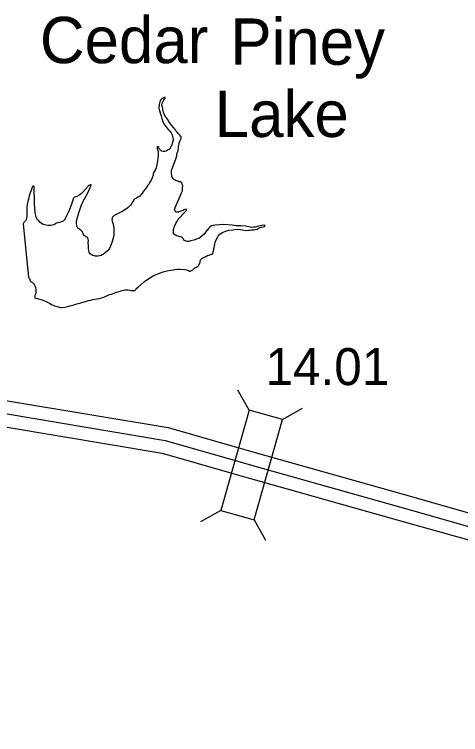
# Model space of a CAD drawing. Extents: x 31699 to 244310, y -8841 to 11474.
# Drawn here: x 93045 to 93385, y 1665 to 2212 of the extents above; entities that cross this region are included whole.
import ezdxf

# ---------------------------------------------------------------- set-up
doc = ezdxf.new("R2010")
doc.units = 0
for name, color, linetype in [('B_Logo', 7, 'Continuous'), ('R_Draft', 7, 'Continuous'), ('R_XS_EARTHWORK_STAGE1', 7, 'Continuous'), ('R_XS_EARTHWORK_STAGE2', 7, 'Continuous'), ('S_WALL', 7, 'Continuous')]:
    doc.layers.add(name, color=color, linetype=linetype)

msp = doc.modelspace()

# ---------------------------------------------------------------- linework, layer by layer
at = {"layer": 'B_Logo'}
msp.add_lwpolyline([(92986.93, 1917.17), (93039.92, 1908.52), (93160.14, 1888.45), (93213.65, 1873.07), (93225.98, 1869.7), (93346.74, 1835.67), (93392.06, 1822.8), (93461.4, 1803.12), (93506.17, 1784.23), (93534.14, 1772.68), (93570.7, 1757.97), (93714.97, 1697.87), (93752.46, 1690.19), (93763.46, 1686.73), (93797.14, 1674.02)], dxfattribs=at)
at = {"layer": 'R_Draft'}
for points in [[(93172.2, 2117.58), (93172.39, 2117.99), (93172.39, 2118.25), (93172.45, 2118.66), (93172.24, 2119.19), (93171.96, 2119.72), (93171.21, 2120.51), (93170.26, 2121.69), (93169.31, 2122.88), (93168.35, 2124), (93167.74, 2124.86), (93166.44, 2126.51), (93164.06, 2129.54), (93163.03, 2131.06), (93161.94, 2132.71), (93160.5, 2134.9), (93159.62, 2136.02), (93159.13, 2137.35), (93158.98, 2137.94), (93158.7, 2139.14), (93158.48, 2140.21), (93158.27, 2140.87), (93158.05, 2141.81), (93157.69, 2143.14), (93157.68, 2143.74), (93157.75, 2144.07), (93157.8, 2144.54), (93158.06, 2145.22), (93158.12, 2145.35), (93158.51, 2146.03), (93158.71, 2146.36), (93158.77, 2146.7), (93158.83, 2147.03), (93159.03, 2147.24), (93159.15, 2147.64), (93159.28, 2147.84), (93159.68, 2147.98), (93159.81, 2148.19), (93160.07, 2148.53), (93160.13, 2148.73), (93160.26, 2148.93), (93160.2, 2149.06), (93160.06, 2149.26), (93159.99, 2149.26), (93159.86, 2149.32), (93159.73, 2149.25), (93159.53, 2149.25), (93159.19, 2149.11), (93158.8, 2148.9), (93158.6, 2148.77), (93158.4, 2148.63), (93158.07, 2148.42), (93157.35, 2147.88), (93156.69, 2147.2), (93156.11, 2146.05), (93155.86, 2144.98), (93155.48, 2143.83), (93155.39, 2141.09), (93155.61, 2140.09), (93155.83, 2139.23), (93156.32, 2137.63), (93157.03, 2135.17), (93157.66, 2133.18), (93158.15, 2131.71), (93158.99, 2129.66), (93159.67, 2128.53), (93160.76, 2127.28), (93161.51, 2126.22), (93162.67, 2124.71), (93163.69, 2123.52), (93164.65, 2122.47), (93165.33, 2121.41), (93165.47, 2120.74), (93165.83, 2119.68), (93166.26, 2117.48), (93166.21, 2116.94), (93166.15, 2116.54), (93166.02, 2115.87), (93165.52, 2114.39), (93165.27, 2113.32), (93165.01, 2112.45), (93164.82, 2112.17), (93164.04, 2110.76), (93163.65, 2110.15), (93163.33, 2109.81), (93163.26, 2109.67), (93162.53, 2109.33), (93161.61, 2108.84), (93160.68, 2108.43), (93160.02, 2108.22), (93159.42, 2108.14), (93158.55, 2108.26), (93157.68, 2108.51), (93157.21, 2108.7), (93156.87, 2108.9), (93156.47, 2109.22), (93156.19, 2109.62), (93155.92, 2109.88), (93155.58, 2110.48), (93155.3, 2111.34), (93155.16, 2111.61)], [(93167.43, 2052.06), (93167.96, 2052.6), (93168.34, 2053.48), (93168.99, 2054.56), (93169.64, 2055.5), (93170.16, 2056.31), (93170.88, 2057.53), (93171.86, 2058.35), (93172.85, 2059.37), (93173.63, 2060.52), (93174.81, 2061.68), (93175.4, 2062.29), (93175.92, 2062.83), (93176.25, 2063.24), (93176.44, 2063.57), (93176.44, 2063.71), (93176.44, 2063.84), (93176.37, 2063.97), (93176.3, 2063.97), (93175.9, 2064.03), (93175.03, 2064.02), (93174.64, 2063.81), (93173.98, 2063.4), (93172.85, 2063.11), (93171.33, 2062.42), (93170.4, 2062), (93169.67, 2061.92), (93169, 2061.91), (93168.4, 2062.1), (93167.99, 2062.49), (93167.78, 2062.89), (93167.65, 2063.09), (93167.51, 2063.29), (93167.37, 2063.95), (93167.43, 2064.42), (93167.81, 2065.5), (93172.23, 2076.07), (93172.55, 2076.61), (93173.07, 2077.69), (93173.26, 2078.29), (93173.32, 2078.7), (93173.38, 2079.37), (93173.43, 2079.97), (93173.48, 2081.04), (93173.53, 2081.84), (93173.59, 2082.38), (93173.32, 2082.77), (93173.18, 2083.24), (93173.11, 2083.51), (93172.9, 2083.97), (93172.76, 2084.23), (93172.42, 2084.83), (93172.28, 2084.83), (93171.81, 2085.02), (93171.14, 2085.14), (93170.61, 2085.2), (93170.07, 2085.53), (93169.6, 2085.58), (93168.66, 2085.84), (93167.86, 2086.29), (93167.18, 2086.61), (93166.91, 2086.81), (93166.58, 2087.14), (93166.24, 2087.53), (93165.75, 2088.39), (93165.34, 2089.19), (93165.2, 2089.72), (93165.12, 2090.39), (93165.04, 2090.99), (93164.9, 2091.65), (93164.89, 2092.26), (93165.06, 2093.73), (93168.25, 2102.54), (93168.5, 2103.41), (93168.76, 2104.15), (93169.01, 2104.76), (93169.07, 2105.09), (93169.13, 2105.83), (93169.37, 2107.04), (93169.95, 2108.59), (93170.13, 2109.79), (93170.25, 2110.66), (93170.36, 2111.67), (93170.55, 2112.61), (93170.8, 2113.68), (93170.91, 2114.62), (93171.23, 2115.56), (93171.36, 2115.9), (93171.48, 2116.43), (93171.87, 2116.91), (93172.13, 2117.45), (93172.2, 2117.58)], [(93155.16, 2111.61), (93154.82, 2111.8), (93154.76, 2111.73), (93154.56, 2111.8), (93154.09, 2111.59), (93154.09, 2111.46), (93154.04, 2110.85), (93154.04, 2110.72), (93154.18, 2110.25), (93154.39, 2109.52), (93154.67, 2108.79), (93154.89, 2107.53), (93154.72, 2105.92), (93154.57, 2103.11), (93154.4, 2101.03), (93153.92, 2098.02), (93153.23, 2095.73), (93152.72, 2094.39), (93152, 2093.24), (93151.48, 2092.43), (93151.03, 2091.28), (93151.04, 2090.88), (93151.05, 2090.28), (93150.15, 2088.06), (93149.58, 2086.44), (93148.61, 2084.89), (93147.9, 2083.47), (93147.05, 2082.46), (93146.2, 2081.31), (93145.09, 2079.82), (93143.59, 2077.92), (93142.02, 2075.82), (93140.92, 2074.26), (93139.86, 2073.64), (93139, 2073.09), (93138.21, 2072.61), (93137.09, 2072.06), (93136.36, 2071.38), (93135.65, 2070.16), (93134.55, 2068.41), (93133.7, 2067.25), (93133.11, 2066.51), (93131.8, 2065.28), (93129.95, 2064.05), (93127.91, 2062.88), (93125.99, 2061.84), (93123.94, 2060.8), (93121.29, 2059.42), (93120.77, 2058.94), (93120.38, 2058.47), (93120.12, 2058.13), (93119.92, 2057.66), (93119.8, 2057.19), (93119.67, 2056.65), (93119.68, 2056.32), (93119.68, 2056.18), (93119.69, 2055.78), (93119.9, 2055.05), (93120.04, 2054.65), (93120.76, 2051.86), (93121.2, 2049.06), (93121.04, 2046.65), (93120.95, 2044.17), (93120.15, 2040.35), (93119.13, 2037.52), (93117.65, 2034.29), (93116.02, 2032.39), (93114.57, 2031.1), (93113.19, 2030.14), (93112.26, 2029.59), (93111.47, 2029.17), (93110.54, 2028.89), (93109.15, 2028.46), (93107.01, 2028.63), (93106.41, 2028.68), (93105.2, 2029.06), (93104.86, 2029.26), (93104.13, 2029.58), (93103.38, 2030.04), (93102.77, 2030.76), (93102.36, 2031.55), (93102.14, 2032.49), (93101.93, 2033.15), (93101.71, 2034.15), (93101.69, 2035.62), (93101.67, 2036.89), (93101.5, 2038.76), (93101.81, 2040.57), (93101.66, 2041.37), (93101.25, 2042.03), (93100.9, 2042.63), (93099.96, 2043.35), (93099.42, 2043.67), (93098.41, 2044.39), (93097.93, 2044.98), (93097.65, 2045.58), (93097.44, 2046.31), (93097.23, 2047.18), (93096.35, 2047.9), (93095.74, 2048.22), (93095.07, 2048.74)], [(93095.07, 2048.74), (93094.46, 2049.27), (93094.05, 2049.53), (93093.71, 2049.86), (93093.23, 2050.78), (93092.95, 2051.58), (93092.72, 2053.65), (93092.69, 2054.99), (93093.13, 2057.07), (93094.32, 2061.57), (93096.09, 2066.94), (93098.03, 2070.85), (93099.9, 2074.5), (93101.78, 2077.8), (93103.06, 2080.7), (93103.64, 2081.85), (93103.9, 2082.52), (93103.76, 2082.85), (93103.43, 2082.91), (93102.56, 2082.63), (93102.23, 2082.42), (93101.51, 2081.68), (93099.42, 2079.5), (93097.45, 2077.19), (93096.54, 2076.11), (93095.15, 2075.15), (93093.44, 2074.25), (93092.04, 2073.76), (93091.18, 2073.48), (93090.52, 2072.93), (93090.2, 2072.39), (93090.07, 2071.99), (93088.87, 2068.16), (93086.95, 2063.24), (93085.08, 2059.34), (93084.12, 2057.05), (93083.4, 2056.1), (93082.94, 2055.69), (93082.42, 2055.28), (93081.23, 2054.59), (93079.64, 2054.16), (93078.77, 2054.01), (93078.11, 2053.93), (93077.38, 2053.65), (93076.78, 2053.31), (93076.39, 2052.9), (93075.73, 2052.56), (93074.47, 2052.13), (93073.21, 2051.91), (93071.2, 2051.94), (93069.2, 2052.24), (93067.32, 2052.75), (93066.04, 2053.39), (93064.83, 2054.44), (93063.94, 2055.36), (93063.06, 2056.22), (93062.44, 2057.28), (93061.96, 2058.2), (93061.24, 2061.67), (93060.73, 2068.01), (93060.79, 2072.56), (93060.51, 2076.96), (93060.4, 2079.63), (93060.38, 2081.04), (93060.37, 2081.57), (93060.37, 2081.64), (93060.1, 2081.7), (93059.9, 2081.77), (93059.7, 2081.76), (93059.63, 2081.76), (93059.36, 2081.76), (93059.04, 2081.42), (93058.78, 2080.81), (93058.65, 2080.34), (93058.02, 2078.59), (93057.45, 2076.84), (93056.68, 2074.56), (93056.06, 2072.01), (93055.44, 2069.46), (93054.89, 2066.17), (93054.79, 2064.03), (93054.89, 2062.29), (93054.78, 2060.82), (93054.81, 2059.42), (93054.81, 2058.95), (93054.75, 2058.61), (93054.63, 2057.74), (93054.51, 2057.01), (93054.38, 2056.74), (93054.26, 2056.2), (93054.13, 2055.86), (93053.87, 2055.52), (93053.61, 2055.19), (93053.09, 2054.64)], [(93053.09, 2054.64), (93052.57, 2054.04), (93052.05, 2053.09)], [(93052.05, 2053.09), (93056.2, 2012.25), (93056.88, 2011.66), (93056.95, 2011.39), (93057.15, 2011.13), (93057.23, 2010.39), (93057.31, 2009.73), (93057.65, 2009.33), (93058.73, 2008.88), (93059.06, 2008.69), (93059.47, 2008.36), (93060.36, 2007.17), (93060.77, 2006.44), (93061.12, 2005.45), (93061.4, 2004.65), (93061.76, 2003.18), (93061.71, 2001.91), (93061.66, 2000.91), (93061.48, 1999.97), (93061.42, 1999.7), (93061.22, 1999.16), (93060.97, 1998.56), (93060.85, 1997.82), (93060.79, 1997.42), (93060.93, 1996.95), (93060.86, 1996.95), (93061.2, 1996.76), (93061.53, 1996.7), (93061.8, 1996.5), (93062.41, 1996.38), (93063.01, 1996.32), (93063.61, 1996.13), (93064.75, 1995.95), (93065.62, 1995.7), (93066.42, 1995.38), (93068.24, 1994.54), (93069.58, 1994.03), (93070.59, 1993.51), (93072.47, 1992.47), (93073.62, 1991.89), (93074.96, 1991.31), (93075.9, 1990.86), (93076.91, 1990.61), (93078.85, 1989.91), (93079.59, 1989.79), (93080.66, 1989.6), (93081.59, 1989.55), (93083.86, 1989.79), (93085.72, 1990.23), (93087.51, 1990.66), (93090.1, 1991.24), (93091.23, 1991.72), (93093.02, 1992.22), (93096.07, 1993.01), (93100.38, 1994.42), (93101.05, 1994.57), (93101.91, 1994.91), (93103.51, 1995.08), (93105.37, 1995.51), (93108.23, 1996.03), (93110.29, 1996.46), (93111.62, 1996.75), (93113.54, 1997.39), (93114.46, 1997.87), (93116.25, 1998.7), (93117.84, 1999.27), (93119.37, 1999.69), (93121.29, 2000.53), (93122.81, 2001.09), (93124.27, 2001.45), (93125.87, 2001.88), (93127.06, 2002.36), (93128.52, 2002.79), (93129.45, 2003.01), (93131.72, 2002.98), (93133.25, 2002.81), (93134.32, 2002.56), (93135.19, 2002.37), (93136.33, 2002.39), (93137.13, 2002.54), (93137.78, 2003.28), (93138.7, 2004.3), (93139.49, 2004.98), (93142.25, 2007.37), (93144.55, 2009.28), (93146.85, 2011.13), (93150.94, 2013.6), (93154.52, 2015.14), (93156.71, 2015.91), (93157.97, 2016.4), (93158.68, 2016.54)], [(93169.1, 2044.06), (93167.62, 2044.71), (93166.48, 2045.62), (93166.52, 2046.96), (93166.5, 2047.96), (93166.55, 2049.17)], [(93167.43, 2052.06), (93167.02, 2051.24), (93166.66, 2050.36), (93166.55, 2049.17)], [(93169.27, 2018.6), (93171.46, 2018.77), (93174.87, 2018.36), (93176.28, 2018.05), (93177.82, 2017.54), (93178.76, 2017.09), (93179.03, 2017.03), (93179.1, 2017.03), (93181.35, 2018.07), (93182, 2018.88), (93182.79, 2019.56), (93183.58, 2019.98), (93184.84, 2020.67), (93185.43, 2021.15), (93185.88, 2021.89), (93186.34, 2022.63), (93186.53, 2023.24), (93186.78, 2023.98), (93186.9, 2024.98), (93187.15, 2025.59), (93187.41, 2026.06), (93188.07, 2026.74), (93188.86, 2027.29), (93190.12, 2027.85), (93191.04, 2028.33), (93192.37, 2028.95), (93193.63, 2029.38), (93194.75, 2029.8), (93195.81, 2030.15), (93196.47, 2030.63), (93196.79, 2031.44), (93197.71, 2036.46), (93198.33, 2039.08), (93199.03, 2040.9), (93200.19, 2043.26), (93201.1, 2044.68), (93203.61, 2046.53), (93206.45, 2047.64), (93208.58, 2048.22), (93211.57, 2048.67), (93213.5, 2048.9), (93216.17, 2049.01), (93218.78, 2048.52), (93221.92, 2048.04), (93223.52, 2048.27), (93224.72, 2048.36), (93226.25, 2048.52), (93227.58, 2048.54), (93228.91, 2048.77), (93230.17, 2049.12), (93231.23, 2049.74), (93232.49, 2050.23), (93233.61, 2050.58), (93234.88, 2050.94), (93235.87, 2051.09), (93236, 2051.29), (93236.13, 2051.56), (93236.26, 2051.97), (93236.19, 2051.96), (93235.66, 2051.96), (93234.52, 2052), (93232.66, 2051.7), (93231.2, 2051.34), (93229.67, 2050.85), (93228.74, 2050.63), (93227.68, 2050.48), (93225.95, 2050.45), (93223.74, 2050.82), (93221.4, 2051.38), (93217.86, 2051.52), (93214.32, 2051.72), (93211.11, 2052.07), (93207.97, 2052.42), (93204.5, 2052.56), (93201.77, 2052.31), (93198.04, 2052.18), (93195.32, 2051.6), (93194.14, 2050.51), (93193.08, 2049.55), (93192.1, 2048.33), (93190.86, 2046.78), (93190.02, 2045.56), (93188.24, 2043.92), (93187.19, 2042.97), (93185.68, 2042.01), (93184.02, 2041.44), (93181.9, 2040.74), (93179.71, 2040.1), (93178.18, 2039.81), (93177.31, 2039.66), (93176.58, 2039.78), (93175.57, 2040.1), (93174.83, 2040.35), (93174.49, 2040.75), (93174.15, 2041.48), (93173.74, 2042), (93173.26, 2042.66), (93172.52, 2043.12), (93171.52, 2043.37), (93170.04, 2043.88), (93169.1, 2044.06)], [(93158.68, 2016.54), (93161.73, 2017.41), (93164.43, 2017.93), (93166.24, 2018.14)], [(93166.24, 2018.14), (93167.6, 2018.5), (93169.27, 2018.6)]]:
    msp.add_lwpolyline(points, dxfattribs=at)
at = {"layer": 'R_XS_EARTHWORK_STAGE1'}
for p, q in [((93224.02, 1911.4), (93215.42, 1926.75)), ((93249.43, 1904.24), (93264.78, 1912.84)), ((93202.54, 1835.17), (93187.18, 1826.56)), ((93227.95, 1828.01), (93236.55, 1812.65))]:
    msp.add_line(p, q, dxfattribs=at)
msp.add_lwpolyline([(93227.95, 1828.01), (93249.43, 1904.24), (93224.02, 1911.4), (93202.54, 1835.17)], close=True, dxfattribs=at)
at = {"layer": 'R_XS_EARTHWORK_STAGE2'}
for points in [[(92988.54, 1927.04), (93041.55, 1918.39), (93162.35, 1898.22), (93216.35, 1882.7), (93228.65, 1879.34), (93349.46, 1845.29), (93394.8, 1832.42), (93464.72, 1812.57), (93510.03, 1793.45), (93537.91, 1781.94), (93574.49, 1767.22), (93717.92, 1707.47), (93754.97, 1699.88), (93766.73, 1696.19), (93800.67, 1683.38)], [(92985.32, 1907.3), (93038.29, 1898.66), (93157.93, 1878.68), (93210.95, 1863.44), (93223.31, 1860.07), (93344.02, 1826.05), (93389.33, 1813.18), (93458.07, 1793.67), (93502.32, 1775), (93530.36, 1763.42), (93566.91, 1748.71), (93712.02, 1688.27), (93749.95, 1680.5), (93760.2, 1677.28), (93793.61, 1664.67)]]:
    msp.add_lwpolyline(points, dxfattribs=at)

# ---------------------------------------------------------------- texts
at = {"layer": 'R_Draft'}
for s, p in [('Cedar', (93064.8, 2175.35)), ('Piney', (93209.84, 2174.12)), ('Lake', (93197.91, 2119.19))]:
    msp.add_text(s, height=35.2, dxfattribs=at).set_placement(p)
at = {"layer": 'S_WALL'}
msp.add_text('14.01', height=28.16, dxfattribs=at).set_placement((93236.57, 1930.47))

doc.saveas('drawing.dxf')
